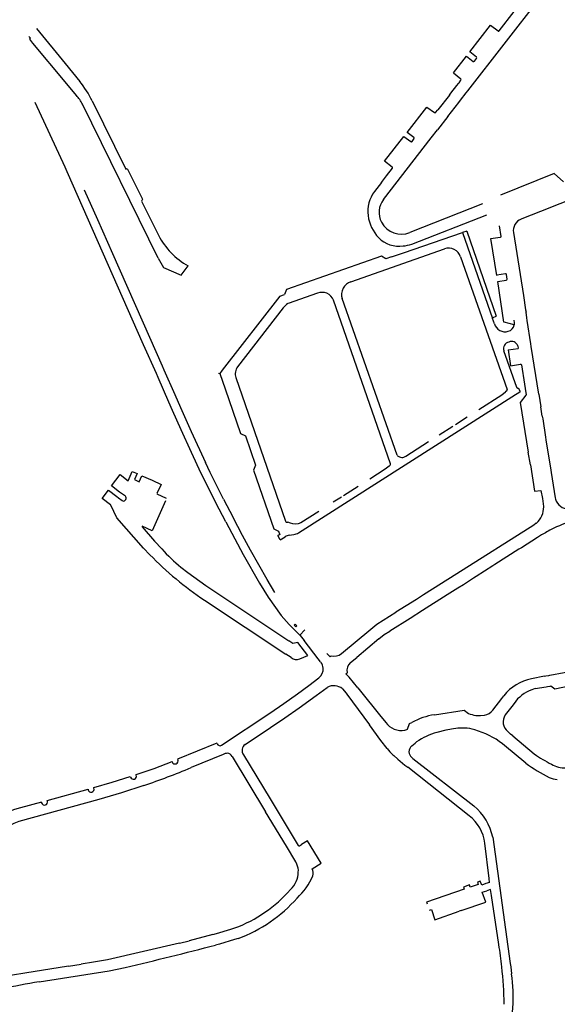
# Model space of a CAD drawing. Extents: x 148869 to 161638, y 453607 to 469810.
# Tile 936 of 1056: x 159130.77 to 159133.33, y 459855.64 to 459860.32. Entities that reach past the tile are written whole.
import ezdxf

# ---------------------------------------------------------------- set-up
doc = ezdxf.new("R2010")
doc.units = 0
doc.layers.add('LKI_V01_KANTRIJWEG', color=252, linetype='CONTINUOUS')

msp = doc.modelspace()

# ---------------------------------------------------------------- linework, layer by layer
at = {"layer": 'LKI_V01_KANTRIJWEG'}
for p, q in [((159132.8996, 459859.9866), (159133.3242, 459860.5339)), ((159132.8996, 459859.9866), (159133.3242, 459860.5339)), ((159133.0483, 459860.2719), (159133.1191, 459860.3633)), ((159133.0483, 459860.2719), (159133.1191, 459860.3633)), ((159130.8468, 459860.2836), (159130.9831, 459860.1166)), ((159130.8468, 459860.2836), (159130.9831, 459860.1166)), ((159132.831, 459860.0715), (159132.8929, 459860.1514)), ((159132.831, 459860.0715), (159132.8929, 459860.1514)), ((159132.8929, 459860.1514), (159132.9249, 459860.1267)), ((159132.8929, 459860.1514), (159132.9249, 459860.1267)), ((159132.9404, 459860.1462), (159132.9086, 459860.1715)), ((159132.9404, 459860.1462), (159132.9086, 459860.1715)), ((159130.9831, 459860.1166), (159131.0524, 459860.0316)), ((159130.9831, 459860.1166), (159131.0524, 459860.0316)), ((159132.9309, 459860.1272), (159132.9411, 459860.1404)), ((159132.9309, 459860.1272), (159132.9411, 459860.1404)), ((159132.831, 459860.0715), (159132.866, 459860.0437)), ((159132.831, 459860.0715), (159132.866, 459860.0437)), ((159131.0366, 459859.9649), (159130.9831, 459860.0292)), ((159131.0366, 459859.9649), (159130.9831, 459860.0292)), ((159132.8186, 459859.9757), (159132.8465, 459860.0116)), ((159132.8186, 459859.9757), (159132.8465, 459860.0116)), ((159132.8465, 459860.0116), (159132.8541, 459860.0212)), ((159132.8465, 459860.0116), (159132.8541, 459860.0212)), ((159132.8541, 459860.0212), (159132.8575, 459860.0244)), ((159132.8541, 459860.0212), (159132.8575, 459860.0244)), ((159132.8575, 459860.0244), (159132.8665, 459860.0374)), ((159132.8575, 459860.0244), (159132.8665, 459860.0374)), ((159132.8114, 459859.966), (159132.7572, 459859.8966)), ((159132.8114, 459859.966), (159132.7572, 459859.8966)), ((159132.8114, 459859.966), (159132.8186, 459859.9757)), ((159132.8114, 459859.966), (159132.8186, 459859.9757)), ((159132.8642, 459859.9413), (159132.8921, 459859.9764)), ((159132.8642, 459859.9413), (159132.8921, 459859.9764)), ((159132.8921, 459859.9764), (159132.8996, 459859.9866)), ((159132.8921, 459859.9764), (159132.8996, 459859.9866)), ((159130.9831, 459859.623), (159130.8399, 459859.9308)), ((159130.9831, 459859.623), (159130.8399, 459859.9308)), ((159131.4248, 459859.1907), (159131.0648, 459859.9225)), ((159131.4248, 459859.1907), (159131.0648, 459859.9225)), ((159132.6108, 459859.789), (159132.7044, 459859.9095)), ((159132.6108, 459859.789), (159132.7044, 459859.9095)), ((159132.7044, 459859.9095), (159132.7405, 459859.8827)), ((159132.7044, 459859.9095), (159132.7405, 459859.8827)), ((159132.8038, 459859.8639), (159132.8563, 459859.9314)), ((159132.8038, 459859.8639), (159132.8563, 459859.9314)), ((159132.8563, 459859.9314), (159132.8642, 459859.9413)), ((159132.8563, 459859.9314), (159132.8642, 459859.9413)), ((159132.746, 459859.8837), (159132.7572, 459859.8966)), ((159132.746, 459859.8837), (159132.7572, 459859.8966)), ((159132.8038, 459859.8639), (159132.7546, 459859.8005)), ((159132.8038, 459859.8639), (159132.7546, 459859.8005)), ((159132.595, 459859.7695), (159132.628, 459859.7454)), ((159132.595, 459859.7695), (159132.628, 459859.7454)), ((159132.6428, 459859.7652), (159132.6108, 459859.789)), ((159132.6428, 459859.7652), (159132.6108, 459859.789)), ((159132.6345, 459859.746), (159132.6446, 459859.76)), ((159132.6345, 459859.746), (159132.6446, 459859.76)), ((159130.993, 459859.6004), (159130.9831, 459859.623)), ((159130.993, 459859.6004), (159130.9831, 459859.623)), ((159131.3563, 459858.7788), (159130.993, 459859.6004)), ((159131.3563, 459858.7788), (159130.993, 459859.6004)), ((159132.4882, 459859.5507), (159132.5126, 459859.5818)), ((159132.4882, 459859.5507), (159132.5126, 459859.5818)), ((159132.5126, 459859.5818), (159132.5404, 459859.618)), ((159132.5126, 459859.5818), (159132.5404, 459859.618)), ((159133.3105, 459859.593), (159133.0547, 459859.4906)), ((159133.3105, 459859.593), (159133.0547, 459859.4906)), ((159133.3105, 459859.593), (159133.3538, 459859.554)), ((159133.3105, 459859.593), (159133.3538, 459859.554)), ((159132.4882, 459859.5507), (159132.4545, 459859.5073)), ((159132.4882, 459859.5507), (159132.4545, 459859.5073)), ((159131.0737, 459859.5157), (159131.1368, 459859.3744)), ((159131.0737, 459859.5157), (159131.1368, 459859.3744)), ((159131.3465, 459859.4611), (159131.4266, 459859.2992)), ((159131.3465, 459859.4611), (159131.4266, 459859.2992)), ((159132.9695, 459859.4486), (159132.6235, 459859.3126)), ((159132.9695, 459859.4486), (159132.6235, 459859.3126)), ((159133.4187, 459859.4808), (159133.2925, 459859.4312)), ((159133.4187, 459859.4808), (159133.2925, 459859.4312)), ((159132.6325, 459859.2577), (159132.9897, 459859.3965)), ((159132.6325, 459859.2577), (159132.9897, 459859.3965)), ((159133.2822, 459859.4271), (159133.1635, 459859.3804)), ((159133.2822, 459859.4271), (159133.1635, 459859.3804)), ((159133.2925, 459859.4312), (159133.2822, 459859.4271)), ((159133.2925, 459859.4312), (159133.2822, 459859.4271)), ((159131.1368, 459859.3744), (159131.2083, 459859.2131)), ((159131.1368, 459859.3744), (159131.2083, 459859.2131)), ((159133.1635, 459859.3804), (159133.1529, 459859.3762)), ((159133.1635, 459859.3804), (159133.1529, 459859.3762)), ((159132.8941, 459859.3196), (159132.8746, 459859.3126)), ((159132.8941, 459859.3196), (159132.8746, 459859.3126)), ((159132.8746, 459859.3126), (159133.0172, 459858.9032)), ((159132.8746, 459859.3126), (159133.0172, 459858.9032)), ((159132.8941, 459859.3196), (159133.0343, 459858.9141)), ((159132.8941, 459859.3196), (159133.0343, 459858.9141)), ((159133.0576, 459859.2943), (159133.0496, 459859.3446)), ((159133.0576, 459859.2943), (159133.0496, 459859.3446)), ((159133.1164, 459859.3122), (159133.1637, 459859.0134)), ((159133.1164, 459859.3122), (159133.1637, 459859.0134)), ((159131.2083, 459859.2131), (159131.384, 459858.8153)), ((159131.2083, 459859.2131), (159131.384, 459858.8153)), ((159132.3432, 459859.0787), (159132.788, 459859.2346)), ((159132.3432, 459859.0787), (159132.788, 459859.2346)), ((159132.4879, 459859.1994), (159132.037, 459859.0416)), ((159132.4879, 459859.1994), (159132.037, 459859.0416)), ((159132.865, 459859.1965), (159133.0857, 459858.5659)), ((159132.865, 459859.1965), (159133.0857, 459858.5659)), ((159133.0785, 459859.1157), (159133.0377, 459859.1089)), ((159133.0785, 459859.1157), (159133.0377, 459859.1089)), ((159133.0866, 459859.0906), (159133.0828, 459859.1135)), ((159133.0866, 459859.0906), (159133.0828, 459859.1135)), ((159133.0427, 459859.0798), (159133.0821, 459859.0852)), ((159133.0427, 459859.0798), (159133.0821, 459859.0852)), ((159132.037, 459859.0416), (159132.0267, 459859.0171)), ((159132.037, 459859.0416), (159132.0267, 459859.0171)), ((159132.1837, 459859.0233), (159132.0434, 459858.9741)), ((159132.1837, 459859.0233), (159132.0434, 459858.9741)), ((159132.0039, 459859.009), (159131.7306, 459858.6581)), ((159132.0039, 459859.009), (159131.7306, 459858.6581)), ((159132.0039, 459859.009), (159132.0267, 459859.0171)), ((159132.0039, 459859.009), (159132.0267, 459859.0171)), ((159132.5312, 459858.2117), (159132.2595, 459858.9905)), ((159132.5312, 459858.2117), (159132.2595, 459858.9905)), ((159132.5623, 459858.254), (159132.3011, 459858.9981)), ((159132.5623, 459858.254), (159132.3011, 459858.9981)), ((159133.1637, 459859.0134), (159133.1744, 459858.9448)), ((159133.1637, 459859.0134), (159133.1744, 459858.9448)), ((159132.0211, 459858.9538), (159131.8037, 459858.6743)), ((159132.0211, 459858.9538), (159131.8037, 459858.6743)), ((159133.1744, 459858.9448), (159133.1762, 459858.9331)), ((159133.1744, 459858.9448), (159133.1762, 459858.9331)), ((159133.1804, 459858.9062), (159133.1762, 459858.9331)), ((159133.1804, 459858.9062), (159133.1762, 459858.9331)), ((159133.0263, 459858.8784), (159133.0172, 459858.9032)), ((159133.0263, 459858.8784), (159133.0172, 459858.9032)), ((159133.0205, 459858.9087), (159133.0343, 459858.9141)), ((159133.0205, 459858.9087), (159133.0343, 459858.9141)), ((159133.1175, 459858.8964), (159133.1192, 459858.8825)), ((159133.1175, 459858.8964), (159133.1192, 459858.8825)), ((159133.1192, 459858.8825), (159133.1197, 459858.874)), ((159133.1192, 459858.8825), (159133.1197, 459858.874)), ((159133.1818, 459858.8936), (159133.1804, 459858.9062)), ((159133.1818, 459858.8936), (159133.1804, 459858.9062)), ((159133.1997, 459858.7837), (159133.1818, 459858.8936)), ((159133.1997, 459858.7837), (159133.1818, 459858.8936)), ((159131.384, 459858.8153), (159131.4447, 459858.678)), ((159131.384, 459858.8153), (159131.4447, 459858.678)), ((159131.4171, 459858.6415), (159131.3563, 459858.7788)), ((159131.4171, 459858.6415), (159131.3563, 459858.7788)), ((159133.1322, 459858.5751), (159133.0705, 459858.7503)), ((159133.1322, 459858.5751), (159133.0705, 459858.7503)), ((159133.0916, 459858.7541), (159133.1391, 459858.7615)), ((159133.0916, 459858.7541), (159133.1391, 459858.7615)), ((159133.1365, 459858.7733), (159133.1391, 459858.7615)), ((159133.1365, 459858.7733), (159133.1391, 459858.7615)), ((159133.2013, 459858.7709), (159133.1997, 459858.7837)), ((159133.2013, 459858.7709), (159133.1997, 459858.7837)), ((159133.2374, 459858.5442), (159133.2013, 459858.7709)), ((159133.2374, 459858.5442), (159133.2013, 459858.7709)), ((159131.4447, 459858.678), (159131.4527, 459858.6599)), ((159131.4447, 459858.678), (159131.4527, 459858.6599)), ((159131.4527, 459858.6599), (159131.5044, 459858.5428)), ((159131.4527, 459858.6599), (159131.5044, 459858.5428)), ((159131.7306, 459858.6581), (159131.7182, 459858.6413)), ((159131.7306, 459858.6581), (159131.7182, 459858.6413)), ((159133.1543, 459858.6829), (159133.1691, 459858.5914)), ((159133.1543, 459858.6829), (159133.1691, 459858.5914)), ((159131.425, 459858.6236), (159131.4171, 459858.6415)), ((159131.425, 459858.6236), (159131.4171, 459858.6415)), ((159131.4769, 459858.5063), (159131.425, 459858.6236)), ((159131.4769, 459858.5063), (159131.425, 459858.6236)), ((159131.7129, 459858.644), (159131.7182, 459858.6413)), ((159131.7129, 459858.644), (159131.7182, 459858.6413)), ((159131.7945, 459858.6222), (159132.0318, 459857.9389)), ((159131.7945, 459858.6222), (159132.0318, 459857.9389)), ((159133.0841, 459858.5587), (159133.0787, 459858.5549)), ((159133.0841, 459858.5587), (159133.0787, 459858.5549)), ((159133.1386, 459858.573), (159133.1483, 459858.5557)), ((159133.1386, 459858.573), (159133.1483, 459858.5557)), ((159133.1414, 459858.5508), (159133.1483, 459858.5557)), ((159133.1414, 459858.5508), (159133.1483, 459858.5557)), ((159133.1691, 459858.5914), (159133.1724, 459858.5702)), ((159133.1691, 459858.5914), (159133.1724, 459858.5702)), ((159131.4944, 459858.4667), (159131.4769, 459858.5063)), ((159131.4944, 459858.4667), (159131.4769, 459858.5063)), ((159131.5044, 459858.5428), (159131.5317, 459858.481)), ((159131.5044, 459858.5428), (159131.5317, 459858.481)), ((159132.0932, 459857.8847), (159133.1254, 459858.5418)), ((159132.0932, 459857.8847), (159133.1254, 459858.5418)), ((159133.1254, 459858.5418), (159133.1414, 459858.5508)), ((159133.1254, 459858.5418), (159133.1414, 459858.5508)), ((159133.2374, 459858.5442), (159133.2464, 459858.4831)), ((159133.2374, 459858.5442), (159133.2464, 459858.4831)), ((159131.5317, 459858.481), (159131.5826, 459858.3667)), ((159131.5317, 459858.481), (159131.5826, 459858.3667)), ((159133.2537, 459858.4383), (159133.2464, 459858.4831)), ((159133.2537, 459858.4383), (159133.2464, 459858.4831)), ((159132.8409, 459858.3997), (159132.896, 459858.4355)), ((159132.8409, 459858.3997), (159132.896, 459858.4355)), ((159133.2537, 459858.4383), (159133.2556, 459858.4264)), ((159133.2537, 459858.4383), (159133.2556, 459858.4264)), ((159133.2556, 459858.4264), (159133.2691, 459858.3397)), ((159133.2556, 459858.4264), (159133.2691, 459858.3397)), ((159131.5826, 459858.3667), (159131.6501, 459858.219)), ((159131.5826, 459858.3667), (159131.6501, 459858.219)), ((159132.7625, 459858.3504), (159132.8272, 459858.3909)), ((159132.7625, 459858.3504), (159132.8272, 459858.3909)), ((159131.818, 459858.3567), (159131.8413, 459858.3453)), ((159131.818, 459858.3567), (159131.8413, 459858.3453)), ((159131.8413, 459858.3453), (159131.889, 459858.2052)), ((159131.8413, 459858.3453), (159131.889, 459858.2052)), ((159133.2691, 459858.3397), (159133.2712, 459858.3266)), ((159133.2691, 459858.3397), (159133.2712, 459858.3266)), ((159133.2712, 459858.3266), (159133.294, 459858.1828)), ((159133.2712, 459858.3266), (159133.294, 459858.1828)), ((159133.1968, 459858.2068), (159133.1868, 459858.2673)), ((159133.1968, 459858.2068), (159133.1868, 459858.2673)), ((159131.889, 459858.2052), (159131.8788, 459858.1816)), ((159131.889, 459858.2052), (159131.8788, 459858.1816)), ((159132.5248, 459858.2011), (159132.5295, 459858.2066)), ((159132.5248, 459858.2011), (159132.5295, 459858.2066)), ((159133.1968, 459858.2068), (159133.2162, 459858.0825)), ((159133.1968, 459858.2068), (159133.2162, 459858.0825)), ((159133.294, 459858.1828), (159133.296, 459858.1703)), ((159133.294, 459858.1828), (159133.296, 459858.1703)), ((159131.3964, 459858.1338), (159131.4393, 459858.1144)), ((159131.3964, 459858.1338), (159131.4393, 459858.1144)), ((159133.296, 459858.1703), (159133.3151, 459858.0512)), ((159133.296, 459858.1703), (159133.3151, 459858.0512)), ((159131.1588, 459858.0474), (159131.189, 459858.0869)), ((159131.1588, 459858.0474), (159131.189, 459858.0869)), ((159131.189, 459858.0869), (159131.2282, 459858.0574)), ((159131.189, 459858.0869), (159131.2282, 459858.0574)), ((159131.2415, 459858.0783), (159131.2037, 459858.1073)), ((159131.2415, 459858.0783), (159131.2037, 459858.1073)), ((159131.4393, 459858.1144), (159131.4194, 459858.0713)), ((159131.4393, 459858.1144), (159131.4194, 459858.0713)), ((159132.3777, 459858.1049), (159132.308, 459858.0603)), ((159132.3777, 459858.1049), (159132.308, 459858.0603)), ((159133.2162, 459858.0825), (159133.247, 459858.0857)), ((159133.2162, 459858.0825), (159133.247, 459858.0857)), ((159133.247, 459858.0857), (159133.2541, 459858.0466)), ((159133.247, 459858.0857), (159133.2541, 459858.0466)), ((159131.1984, 459858.0178), (159131.1588, 459858.0474)), ((159131.1984, 459858.0178), (159131.1588, 459858.0474)), ((159131.2282, 459858.0574), (159131.2361, 459858.0512)), ((159131.2282, 459858.0574), (159131.2361, 459858.0512)), ((159131.2361, 459858.0512), (159131.2544, 459858.0375)), ((159131.2361, 459858.0512), (159131.2544, 459858.0375)), ((159131.269, 459858.039), (159131.2722, 459858.0432)), ((159131.269, 459858.039), (159131.2722, 459858.0432)), ((159131.4187, 459858.069), (159131.4639, 459858.0486)), ((159131.4187, 459858.069), (159131.4639, 459858.0486)), ((159131.737, 459858.0442), (159131.7823, 459857.9565)), ((159131.737, 459858.0442), (159131.7823, 459857.9565)), ((159132.2983, 459858.0544), (159132.2585, 459858.0292)), ((159132.2983, 459858.0544), (159132.2585, 459858.0292)), ((159133.2541, 459858.0466), (159133.26, 459858.0101)), ((159133.2541, 459858.0466), (159133.26, 459858.0101)), ((159133.3151, 459858.0512), (159133.3167, 459858.0449)), ((159133.3151, 459858.0512), (159133.3167, 459858.0449)), ((159133.2603, 459858.0079), (159133.26, 459858.0101)), ((159133.2603, 459858.0079), (159133.26, 459858.0101)), ((159131.8263, 459857.8721), (159131.7823, 459857.9565)), ((159131.8263, 459857.8721), (159131.7823, 459857.9565)), ((159132.0385, 459857.9351), (159132.043, 459857.9356)), ((159132.0385, 459857.9351), (159132.043, 459857.9356)), ((159133.2251, 459857.9297), (159133.2258, 459857.9303)), ((159133.2251, 459857.9297), (159133.2258, 459857.9303)), ((159132.0067, 459857.8514), (159131.9949, 459857.8708)), ((159132.0067, 459857.8514), (159131.9949, 459857.8708)), ((159132.0067, 459857.8514), (159132.0293, 459857.8652)), ((159132.0067, 459857.8514), (159132.0293, 459857.8652)), ((159132.0496, 459857.8733), (159132.0707, 459857.876)), ((159132.0496, 459857.8733), (159132.0707, 459857.876)), ((159133.2313, 459857.8623), (159133.1541, 459857.8131)), ((159133.2313, 459857.8623), (159133.1541, 459857.8131)), ((159133.1427, 459857.8058), (159133.0284, 459857.7328)), ((159133.1427, 459857.8058), (159133.0284, 459857.7328)), ((159133.1541, 459857.8131), (159133.1427, 459857.8058)), ((159133.1541, 459857.8131), (159133.1427, 459857.8058)), ((159133.0185, 459857.7265), (159132.9389, 459857.6757)), ((159133.0185, 459857.7265), (159132.9389, 459857.6757)), ((159133.0284, 459857.7328), (159133.0185, 459857.7265)), ((159133.0284, 459857.7328), (159133.0185, 459857.7265)), ((159132.8467, 459857.689), (159132.6877, 459857.5884)), ((159132.8467, 459857.689), (159132.6877, 459857.5884)), ((159132.9265, 459857.6678), (159132.879, 459857.6374)), ((159132.9265, 459857.6678), (159132.879, 459857.6374)), ((159132.9389, 459857.6757), (159132.9265, 459857.6678)), ((159132.9389, 459857.6757), (159132.9265, 459857.6678)), ((159132.8516, 459857.6202), (159132.8013, 459857.5886)), ((159132.8516, 459857.6202), (159132.8013, 459857.5886)), ((159132.879, 459857.6374), (159132.8516, 459857.6202)), ((159132.879, 459857.6374), (159132.8516, 459857.6202)), ((159132.6877, 459857.5884), (159132.6542, 459857.5673)), ((159132.6877, 459857.5884), (159132.6542, 459857.5673)), ((159131.6461, 459857.5634), (159132.0325, 459857.3068)), ((159131.6461, 459857.5634), (159132.0325, 459857.3068)), ((159132.6542, 459857.5673), (159132.5564, 459857.5069)), ((159132.6542, 459857.5673), (159132.5564, 459857.5069)), ((159132.6252, 459857.4768), (159132.5284, 459857.4171)), ((159132.6252, 459857.4768), (159132.5284, 459857.4171)), ((159132.0494, 459857.4475), (159132.0663, 459857.4302)), ((159132.0494, 459857.4475), (159132.0663, 459857.4302)), ((159132.0853, 459857.4412), (159132.077, 459857.4489)), ((159132.0853, 459857.4412), (159132.077, 459857.4489)), ((159132.0998, 459857.3974), (159132.1234, 459857.423)), ((159132.0998, 459857.3974), (159132.1234, 459857.423)), ((159132.2978, 459857.3099), (159132.4372, 459857.4258)), ((159132.2978, 459857.3099), (159132.4372, 459857.4258)), ((159132.1383, 459857.3003), (159132.0909, 459857.3622)), ((159132.1383, 459857.3003), (159132.0909, 459857.3622)), ((159132.1866, 459857.2845), (159132.1205, 459857.3723)), ((159132.1866, 459857.2845), (159132.1205, 459857.3723)), ((159132.4763, 459857.3799), (159132.3707, 459857.2915)), ((159132.4763, 459857.3799), (159132.3707, 459857.2915)), ((159132.0583, 459857.2907), (159132.0325, 459857.3068)), ((159132.0583, 459857.2907), (159132.0325, 459857.3068)), ((159132.0992, 459857.2848), (159132.1383, 459857.3003)), ((159132.0992, 459857.2848), (159132.1383, 459857.3003)), ((159132.2438, 459857.2939), (159132.2282, 459857.3105)), ((159132.2438, 459857.2939), (159132.2282, 459857.3105)), ((159132.2438, 459857.2939), (159132.2492, 459857.299)), ((159132.2438, 459857.2939), (159132.2492, 459857.299)), ((159132.3402, 459857.2671), (159132.3707, 459857.2915)), ((159132.3402, 459857.2671), (159132.3707, 459857.2915)), ((159132.1984, 459857.27), (159132.1866, 459857.2845)), ((159132.1984, 459857.27), (159132.1866, 459857.2845)), ((159132.3188, 459857.2133), (159132.3246, 459857.2187)), ((159132.3188, 459857.2133), (159132.3246, 459857.2187)), ((159132.3342, 459857.1968), (159132.3188, 459857.2133)), ((159132.3342, 459857.1968), (159132.3188, 459857.2133)), ((159132.3765, 459857.1466), (159132.3342, 459857.1968)), ((159132.3765, 459857.1466), (159132.3342, 459857.1968)), ((159133.2649, 459857.2021), (159133.2018, 459857.1898)), ((159133.2649, 459857.2021), (159133.2018, 459857.1898)), ((159133.2649, 459857.2021), (159133.271, 459857.2033)), ((159133.2649, 459857.2021), (159133.271, 459857.2033)), ((159133.271, 459857.2033), (159133.285, 459857.2059)), ((159133.271, 459857.2033), (159133.285, 459857.2059)), ((159133.285, 459857.2059), (159133.2894, 459857.2067)), ((159133.285, 459857.2059), (159133.2894, 459857.2067)), ((159132.3765, 459857.1466), (159132.3886, 459857.1304)), ((159132.3765, 459857.1466), (159132.3886, 459857.1304)), ((159133.2204, 459857.1438), (159133.272, 459857.1521)), ((159133.2204, 459857.1438), (159133.272, 459857.1521)), ((159133.272, 459857.1521), (159133.2777, 459857.153)), ((159133.272, 459857.1521), (159133.2777, 459857.153)), ((159133.2777, 459857.153), (159133.2916, 459857.1553)), ((159133.2777, 459857.153), (159133.2916, 459857.1553)), ((159133.2916, 459857.1553), (159133.2937, 459857.1556)), ((159133.2916, 459857.1553), (159133.2937, 459857.1556)), ((159132.303, 459857.1419), (159132.3208, 459857.1209)), ((159132.303, 459857.1419), (159132.3208, 459857.1209)), ((159132.3208, 459857.1209), (159132.3239, 459857.1165)), ((159132.3208, 459857.1209), (159132.3239, 459857.1165)), ((159132.3239, 459857.1165), (159132.4318, 459856.9712)), ((159132.3239, 459857.1165), (159132.4318, 459856.9712)), ((159133.0612, 459857.0957), (159133.0712, 459857.1091)), ((159133.0612, 459857.0957), (159133.0712, 459857.1091)), ((159133.2204, 459857.1438), (159133.2036, 459857.1375)), ((159133.2204, 459857.1438), (159133.2036, 459857.1375)), ((159133.0181, 459857.041), (159133.0612, 459857.0957)), ((159133.0181, 459857.041), (159133.0612, 459857.0957)), ((159133.109, 459857.0587), (159133.077, 459857.018)), ((159133.109, 459857.0587), (159133.077, 459857.018)), ((159133.1196, 459857.0726), (159133.109, 459857.0587)), ((159133.1196, 459857.0726), (159133.109, 459857.0587)), ((159132.9368, 459857.0159), (159132.9485, 459857.0147)), ((159132.9368, 459857.0159), (159132.9485, 459857.0147)), ((159132.794, 459856.9451), (159132.7511, 459856.9345)), ((159132.794, 459856.9451), (159132.7511, 459856.9345)), ((159132.9323, 459856.9464), (159132.9204, 459856.9499)), ((159132.9323, 459856.9464), (159132.9204, 459856.9499)), ((159133.0894, 459856.9389), (159133.103, 459856.927)), ((159133.0894, 459856.9389), (159133.103, 459856.927)), ((159133.1132, 459856.9189), (159133.103, 459856.927)), ((159133.1132, 459856.9189), (159133.103, 459856.927)), ((159133.1132, 459856.9189), (159133.2155, 459856.8324)), ((159133.1132, 459856.9189), (159133.2155, 459856.8324)), ((159132.6321, 459856.8705), (159132.6484, 459856.8842)), ((159132.6321, 459856.8705), (159132.6484, 459856.8842)), ((159132.6557, 459856.8896), (159132.6484, 459856.8842)), ((159132.6557, 459856.8896), (159132.6484, 459856.8842)), ((159133.0738, 459856.8733), (159133.0642, 459856.8811)), ((159133.0738, 459856.8733), (159133.0642, 459856.8811)), ((159133.1747, 459856.7883), (159133.0738, 459856.8733)), ((159133.1747, 459856.7883), (159133.0738, 459856.8733)), ((159131.7779, 459856.8208), (159131.9367, 459856.5567)), ((159131.7779, 459856.8208), (159131.9367, 459856.5567)), ((159132.5156, 459856.8579), (159132.5288, 459856.8431)), ((159132.5156, 459856.8579), (159132.5288, 459856.8431)), ((159132.5288, 459856.8431), (159132.5427, 459856.8288)), ((159132.5288, 459856.8431), (159132.5427, 459856.8288)), ((159132.5427, 459856.8288), (159132.5469, 459856.8248)), ((159132.5427, 459856.8288), (159132.5469, 459856.8248)), ((159132.5469, 459856.8248), (159132.5668, 459856.8068)), ((159132.5469, 459856.8248), (159132.5668, 459856.8068)), ((159132.6381, 459856.8111), (159132.6321, 459856.8157)), ((159132.6381, 459856.8111), (159132.6321, 459856.8157)), ((159132.6381, 459856.8111), (159132.928, 459856.5849)), ((159132.6381, 459856.8111), (159132.928, 459856.5849)), ((159132.9063, 459856.5381), (159132.6139, 459856.7695)), ((159132.9063, 459856.5381), (159132.6139, 459856.7695)), ((159132.0355, 459856.3936), (159131.9367, 459856.5567)), ((159132.0355, 459856.3936), (159131.9367, 459856.5567)), ((159132.0974, 459856.3951), (159132.1075, 459856.4017)), ((159132.0974, 459856.3951), (159132.1075, 459856.4017)), ((159132.1578, 459856.2865), (159132.2012, 459856.3135)), ((159132.1578, 459856.2865), (159132.2012, 459856.3135)), ((159133.0027, 459856.2213), (159132.9849, 459856.2154)), ((159133.0027, 459856.2213), (159132.9849, 459856.2154)), ((159132.9675, 459856.1742), (159132.9898, 459856.1813)), ((159132.9675, 459856.1742), (159132.9898, 459856.1813)), ((159133.0073, 459856.1876), (159132.9898, 459856.1813)), ((159133.0073, 459856.1876), (159132.9898, 459856.1813)), ((159132.7169, 459856.0893), (159132.7258, 459856.0922)), ((159132.7169, 459856.0893), (159132.7258, 459856.0922)), ((159132.8679, 459856.0876), (159132.8583, 459856.0838)), ((159132.8679, 459856.0876), (159132.8583, 459856.0838)), ((159131.685, 459855.9734), (159131.7034, 459855.9788)), ((159131.685, 459855.9734), (159131.7034, 459855.9788)), ((159131.7034, 459855.9788), (159131.7721, 459855.9989)), ((159131.7034, 459855.9788), (159131.7721, 459855.9989)), ((159131.7721, 459855.9989), (159131.7898, 459856.0049)), ((159131.7721, 459855.9989), (159131.7898, 459856.0049)), ((159131.5275, 459855.9326), (159131.1836, 459855.8533)), ((159131.5275, 459855.9326), (159131.1836, 459855.8533)), ((159131.5275, 459855.9326), (159131.5736, 459855.9442)), ((159131.5275, 459855.9326), (159131.5736, 459855.9442)), ((159131.685, 459855.9734), (159131.5736, 459855.9442)), ((159131.685, 459855.9734), (159131.5736, 459855.9442)), ((159131.7893, 459855.9496), (159131.7174, 459855.9277)), ((159131.7893, 459855.9496), (159131.7174, 459855.9277)), ((159131.8063, 459855.9551), (159131.7893, 459855.9496)), ((159131.8063, 459855.9551), (159131.7893, 459855.9496)), ((159131.7174, 459855.9277), (159131.6989, 459855.9236)), ((159131.7174, 459855.9277), (159131.6989, 459855.9236)), ((159131.1176, 459855.8416), (159131.0584, 459855.8321)), ((159131.1176, 459855.8416), (159131.0584, 459855.8321)), ((159131.1836, 459855.8533), (159131.1176, 459855.8416)), ((159131.1836, 459855.8533), (159131.1176, 459855.8416)), ((159130.9983, 459855.8225), (159130.7916, 459855.7903)), ((159130.9983, 459855.8225), (159130.7916, 459855.7903)), ((159130.9983, 459855.8225), (159131.0584, 459855.8321)), ((159130.9983, 459855.8225), (159131.0584, 459855.8321)), ((159133.1032, 459855.8195), (159133.1065, 459855.7866)), ((159133.1032, 459855.8195), (159133.1065, 459855.7866))]:
    msp.add_line(p, q, dxfattribs=at)
for points in [[(159132.9086, 459860.1715), (159133.0075, 459860.2986), (159133.0432, 459860.2716)], [(159132.9086, 459860.1715), (159133.0075, 459860.2986), (159133.0432, 459860.2716)], [(159130.9831, 459860.0292), (159130.8297, 459860.2134), (159130.8141, 459860.2314), (159130.8177, 459860.2376), (159130.8099, 459860.2453)], [(159130.9831, 459860.0292), (159130.8297, 459860.2134), (159130.8141, 459860.2314), (159130.8177, 459860.2376), (159130.8099, 459860.2453)], [(159131.1112, 459859.9383), (159131.2717, 459859.6139), (159131.2781, 459859.6171), (159131.3503, 459859.4705), (159131.3465, 459859.4611)], [(159131.1112, 459859.9383), (159131.2717, 459859.6139), (159131.2781, 459859.6171), (159131.3503, 459859.4705), (159131.3465, 459859.4611)], [(159132.4979, 459859.4697), (159132.7242, 459859.7621), (159132.7546, 459859.8005)], [(159132.4979, 459859.4697), (159132.7242, 459859.7621), (159132.7546, 459859.8005)], [(159132.5391, 459859.6241), (159132.5031, 459859.6517), (159132.595, 459859.7695)], [(159132.5391, 459859.6241), (159132.5031, 459859.6517), (159132.595, 459859.7695)], [(159132.5363, 459859.1961), (159132.5927, 459859.2153), (159132.8746, 459859.3126)], [(159132.5363, 459859.1961), (159132.5927, 459859.2153), (159132.8746, 459859.3126)], [(159133.0377, 459859.1089), (159133.0365, 459859.1088), (159133.0095, 459859.2835), (159133.0535, 459859.2907)], [(159133.0377, 459859.1089), (159133.0365, 459859.1088), (159133.0095, 459859.2835), (159133.0535, 459859.2907)], [(159131.4248, 459859.1907), (159131.4514, 459859.1455), (159131.5353, 459859.1094), (159131.5678, 459859.1533)], [(159131.4248, 459859.1907), (159131.4514, 459859.1455), (159131.5353, 459859.1094), (159131.5678, 459859.1533)], [(159132.5363, 459859.1961), (159132.5095, 459859.1869), (159132.4879, 459859.1994)], [(159132.5363, 459859.1961), (159132.5095, 459859.1869), (159132.4879, 459859.1994)], [(159133.1197, 459858.874), (159133.0715, 459858.8857), (159133.0712, 459858.8862), (159133.0414, 459859.0795), (159133.0427, 459859.0798)], [(159133.1197, 459858.874), (159133.0715, 459858.8857), (159133.0712, 459858.8862), (159133.0414, 459859.0795), (159133.0427, 459859.0798)], [(159133.0916, 459858.7541), (159133.103, 459858.6783), (159133.1501, 459858.6865)], [(159133.0916, 459858.7541), (159133.103, 459858.6783), (159133.1501, 459858.6865)], [(159131.7182, 459858.6413), (159131.7438, 459858.5692), (159131.818, 459858.3567)], [(159131.7182, 459858.6413), (159131.7438, 459858.5692), (159131.818, 459858.3567)], [(159132.9517, 459858.4708), (159133.0606, 459858.5401), (159133.0787, 459858.5549)], [(159132.9517, 459858.4708), (159133.0606, 459858.5401), (159133.0787, 459858.5549)], [(159133.1724, 459858.5702), (159133.1766, 459858.5397), (159133.1752, 459858.5388)], [(159133.1724, 459858.5702), (159133.1766, 459858.5397), (159133.1752, 459858.5388)], [(159133.1752, 459858.5388), (159133.149, 459858.5046), (159133.1868, 459858.2673)], [(159133.1752, 459858.5388), (159133.149, 459858.5046), (159133.1868, 459858.2673)], [(159131.7475, 459857.9364), (159131.716, 459857.9974), (159131.6306, 459858.167), (159131.5847, 459858.2656), (159131.5353, 459858.3743), (159131.4944, 459858.4667)], [(159131.7475, 459857.9364), (159131.716, 459857.9974), (159131.6306, 459858.167), (159131.5847, 459858.2656), (159131.5353, 459858.3743), (159131.4944, 459858.4667)], [(159132.5942, 459858.2434), (159132.6044, 459858.2494), (159132.7126, 459858.3184)], [(159132.5942, 459858.2434), (159132.6044, 459858.2494), (159132.7126, 459858.3184)], [(159131.737, 459858.0442), (159131.673, 459858.1713), (159131.6501, 459858.219)], [(159131.737, 459858.0442), (159131.673, 459858.1713), (159131.6501, 459858.219)], [(159131.8788, 459858.1816), (159131.9767, 459857.9029), (159131.9988, 459857.8923)], [(159131.8788, 459858.1816), (159131.9767, 459857.9029), (159131.9988, 459857.8923)], [(159132.5248, 459858.2011), (159132.5063, 459858.1863), (159132.4322, 459858.1393)], [(159132.5248, 459858.2011), (159132.5063, 459858.1863), (159132.4322, 459858.1393)], [(159131.2037, 459858.1073), (159131.2442, 459858.1612), (159131.2826, 459858.1321)], [(159131.2037, 459858.1073), (159131.2442, 459858.1612), (159131.2826, 459858.1321)], [(159131.2826, 459858.1321), (159131.3016, 459858.1764), (159131.3249, 459858.1661), (159131.3123, 459858.137), (159131.3351, 459858.1267), (159131.3477, 459858.1557), (159131.3964, 459858.1338)], [(159131.2826, 459858.1321), (159131.3016, 459858.1764), (159131.3249, 459858.1661), (159131.3123, 459858.137), (159131.3351, 459858.1267), (159131.3477, 459858.1557), (159131.3964, 459858.1338)], [(159131.2693, 459858.0577), (159131.2513, 459858.0713), (159131.2415, 459858.0783)], [(159131.2693, 459858.0577), (159131.2513, 459858.0713), (159131.2415, 459858.0783)], [(159131.386, 459857.7797), (159131.3563, 459857.8115), (159131.2292, 459857.9556), (159131.201, 459858.016), (159131.1984, 459858.0178)], [(159131.386, 459857.7797), (159131.3563, 459857.8115), (159131.2292, 459857.9556), (159131.201, 459858.016), (159131.1984, 459858.0178)], [(159131.4601, 459858.0355), (159131.3966, 459857.8939), (159131.3494, 459857.9151)], [(159131.4601, 459858.0355), (159131.3966, 459857.8939), (159131.3494, 459857.9151)], [(159132.1896, 459857.9854), (159132.1048, 459857.9311), (159132.0922, 459857.9267), (159132.079, 459857.9254), (159132.0661, 459857.9267), (159132.0551, 459857.9294), (159132.043, 459857.9356)], [(159132.1896, 459857.9854), (159132.1048, 459857.9311), (159132.0922, 459857.9267), (159132.079, 459857.9254), (159132.0661, 459857.9267), (159132.0551, 459857.9294), (159132.043, 459857.9356)], [(159131.3494, 459857.9151), (159131.3487, 459857.913), (159131.4088, 459857.8446), (159131.4425, 459857.8074)], [(159131.3494, 459857.9151), (159131.3487, 459857.913), (159131.4088, 459857.8446), (159131.4425, 459857.8074)], [(159131.7475, 459857.9364), (159131.79, 459857.8549), (159131.8308, 459857.7811), (159131.9081, 459857.6445), (159131.9483, 459857.578), (159132.0103, 459857.4906), (159132.0494, 459857.4475)], [(159131.7475, 459857.9364), (159131.79, 459857.8549), (159131.8308, 459857.7811), (159131.9081, 459857.6445), (159131.9483, 459857.578), (159132.0103, 459857.4906), (159132.0494, 459857.4475)], [(159133.2251, 459857.9297), (159133.2128, 459857.9206), (159132.8467, 459857.689)], [(159133.2251, 459857.9297), (159133.2128, 459857.9206), (159132.8467, 459857.689)], [(159131.9812, 459857.6005), (159131.9439, 459857.6624), (159131.8651, 459857.8019), (159131.8263, 459857.8721)], [(159131.9812, 459857.6005), (159131.9439, 459857.6624), (159131.8651, 459857.8019), (159131.8263, 459857.8721)], [(159131.9988, 459857.8923), (159132.0053, 459857.8745), (159131.9988, 459857.8723), (159131.9949, 459857.8708)], [(159131.9988, 459857.8923), (159132.0053, 459857.8745), (159131.9988, 459857.8723), (159131.9949, 459857.8708)], [(159131.5339, 459857.7202), (159131.5661, 459857.6952), (159131.6518, 459857.6331), (159132.0478, 459857.3701)], [(159131.5339, 459857.7202), (159131.5661, 459857.6952), (159131.6518, 459857.6331), (159132.0478, 459857.3701)], [(159132.8013, 459857.5886), (159132.6837, 459857.5146), (159132.6252, 459857.4768)], [(159132.8013, 459857.5886), (159132.6837, 459857.5146), (159132.6252, 459857.4768)], [(159132.4372, 459857.4258), (159132.4667, 459857.45), (159132.5564, 459857.5069)], [(159132.4372, 459857.4258), (159132.4667, 459857.45), (159132.5564, 459857.5069)], [(159132.0663, 459857.4302), (159132.1012, 459857.3957), (159132.1205, 459857.3723)], [(159132.0663, 459857.4302), (159132.1012, 459857.3957), (159132.1205, 459857.3723)], [(159132.077, 459857.4489), (159132.0732, 459857.4446), (159132.0812, 459857.4371), (159132.0853, 459857.4412)], [(159132.077, 459857.4489), (159132.0732, 459857.4446), (159132.0812, 459857.4371), (159132.0853, 459857.4412)], [(159132.4763, 459857.3799), (159132.5016, 459857.4), (159132.5284, 459857.4171)], [(159132.4763, 459857.3799), (159132.5016, 459857.4), (159132.5284, 459857.4171)], [(159132.0909, 459857.3622), (159132.067, 459857.3574), (159132.0478, 459857.3701)], [(159132.0909, 459857.3622), (159132.067, 459857.3574), (159132.0478, 459857.3701)], [(159133.2894, 459857.2067), (159133.4947, 459857.245), (159133.4968, 459857.2458)], [(159133.2894, 459857.2067), (159133.4947, 459857.245), (159133.4968, 459857.2458)], [(159131.7203, 459856.8715), (159131.724, 459856.8726), (159131.7274, 459856.8744), (159131.9572, 459857.0268), (159132.0231, 459857.0719), (159132.0882, 459857.1181), (159132.143, 459857.1583), (159132.1907, 459857.1939)], [(159131.7203, 459856.8715), (159131.724, 459856.8726), (159131.7274, 459856.8744), (159131.9572, 459857.0268), (159132.0231, 459857.0719), (159132.0882, 459857.1181), (159132.143, 459857.1583), (159132.1907, 459857.1939)], [(159133.2937, 459857.1556), (159133.3135, 459857.1423), (159133.633, 459857.2083), (159133.6451, 459857.2272)], [(159133.2937, 459857.1556), (159133.3135, 459857.1423), (159133.633, 459857.2083), (159133.6451, 459857.2272)], [(159131.8389, 459856.878), (159131.9597, 459856.9579), (159132.0285, 459857.0039), (159132.0964, 459857.0511), (159132.1777, 459857.1107), (159132.2296, 459857.1487)], [(159131.8389, 459856.878), (159131.9597, 459856.9579), (159132.0285, 459857.0039), (159132.0964, 459857.0511), (159132.1777, 459857.1107), (159132.2296, 459857.1487)], [(159132.3886, 459857.1304), (159132.4791, 459857.019), (159132.5091, 459856.9824)], [(159132.3886, 459857.1304), (159132.4791, 459857.019), (159132.5091, 459856.9824)], [(159132.7407, 459857.019), (159132.8823, 459857.0411), (159132.9029, 459857.0253)], [(159132.7407, 459857.019), (159132.8823, 459857.0411), (159132.9029, 459857.0253)], [(159132.9485, 459857.0147), (159132.9591, 459857.015), (159132.9783, 459857.0174)], [(159132.9485, 459857.0147), (159132.9591, 459857.015), (159132.9783, 459857.0174)], [(159132.5156, 459856.8579), (159132.4849, 459856.8969), (159132.4318, 459856.9712)], [(159132.5156, 459856.8579), (159132.4849, 459856.8969), (159132.4318, 459856.9712)], [(159132.6126, 459856.9506), (159132.6218, 459856.9773), (159132.6333, 459856.9826)], [(159132.6126, 459856.9506), (159132.6218, 459856.9773), (159132.6333, 459856.9826)], [(159132.6001, 459856.9458), (159132.609, 459856.9484), (159132.6126, 459856.9506)], [(159132.6001, 459856.9458), (159132.609, 459856.9484), (159132.6126, 459856.9506)], [(159131.7065, 459856.8802), (159131.705, 459856.884), (159131.5177, 459856.8072), (159131.5189, 459856.8047)], [(159131.7065, 459856.8802), (159131.705, 459856.884), (159131.5177, 459856.8072), (159131.5189, 459856.8047)], [(159131.7539, 459856.8353), (159131.749, 459856.835), (159131.7442, 459856.8339), (159131.7348, 459856.8303), (159131.5819, 459856.7675)], [(159131.7539, 459856.8353), (159131.749, 459856.835), (159131.7442, 459856.8339), (159131.7348, 459856.8303), (159131.5819, 459856.7675)], [(159131.832, 459856.8277), (159131.9585, 459856.6181), (159132.0921, 459856.3964)], [(159131.832, 459856.8277), (159131.9585, 459856.6181), (159132.0921, 459856.3964)], [(159131.3211, 459856.7314), (159131.3201, 459856.7344), (159131.4064, 459856.7637), (159131.4914, 459856.7967), (159131.4925, 459856.7942)], [(159131.3211, 459856.7314), (159131.3201, 459856.7344), (159131.4064, 459856.7637), (159131.4914, 459856.7967), (159131.4925, 459856.7942)], [(159132.5668, 459856.8068), (159132.5992, 459856.7796), (159132.6139, 459856.7695)], [(159132.5668, 459856.8068), (159132.5992, 459856.7796), (159132.6139, 459856.7695)], [(159131.1196, 459856.669), (159131.1186, 459856.6722), (159131.2061, 459856.6977), (159131.293, 459856.7254), (159131.2938, 459856.7226)], [(159131.1196, 459856.669), (159131.1186, 459856.6722), (159131.2061, 459856.6977), (159131.293, 459856.7254), (159131.2938, 459856.7226)], [(159131.3577, 459856.6828), (159131.2506, 459856.6478), (159131.1427, 459856.6156), (159130.7628, 459856.5107), (159130.7392, 459856.5018), (159130.7166, 459856.4906), (159130.6508, 459856.4546), (159130.5827, 459856.4117)], [(159131.3577, 459856.6828), (159131.2506, 459856.6478), (159131.1427, 459856.6156), (159130.7628, 459856.5107), (159130.7392, 459856.5018), (159130.7166, 459856.4906), (159130.6508, 459856.4546), (159130.5827, 459856.4117)], [(159130.8982, 459856.6082), (159130.8971, 459856.6112), (159131.0916, 459856.6642), (159131.0921, 459856.6614)], [(159130.8982, 459856.6082), (159130.8971, 459856.6112), (159131.0916, 459856.6642), (159131.0921, 459856.6614)], [(159130.8705, 459856.6002), (159130.8699, 459856.6038), (159130.7701, 459856.5762), (159130.7414, 459856.5681), (159130.7132, 459856.5574), (159130.6863, 459856.5437), (159130.6219, 459856.5088), (159130.623, 459856.5063)], [(159130.8705, 459856.6002), (159130.8699, 459856.6038), (159130.7701, 459856.5762), (159130.7414, 459856.5681), (159130.7132, 459856.5574), (159130.6863, 459856.5437), (159130.6219, 459856.5088), (159130.623, 459856.5063)], [(159132.2012, 459856.3135), (159132.1367, 459856.4188), (159132.1075, 459856.4017)], [(159132.2012, 459856.3135), (159132.1367, 459856.4188), (159132.1075, 459856.4017)], [(159133.0027, 459856.2213), (159133, 459856.2406), (159132.9803, 459856.4087)], [(159133.0027, 459856.2213), (159133, 459856.2406), (159132.9803, 459856.4087)], [(159133.0179, 459856.4359), (159133.1015, 459855.836), (159133.1032, 459855.8195)], [(159133.0179, 459856.4359), (159133.1015, 459855.836), (159133.1032, 459855.8195)], [(159132.0851, 459856.3075), (159132.0803, 459856.3192), (159132.0355, 459856.3936)], [(159132.0851, 459856.3075), (159132.0803, 459856.3192), (159132.0355, 459856.3936)], [(159132.9849, 459856.2154), (159132.9655, 459856.209), (159132.958, 459856.227), (159132.9446, 459856.223), (159132.9486, 459856.2117), (159132.9107, 459856.1992), (159132.907, 459856.2091), (159132.8791, 459856.1991), (159132.882, 459856.1893), (159132.7028, 459856.1275), (159132.7063, 459856.1193)], [(159132.9849, 459856.2154), (159132.9655, 459856.209), (159132.958, 459856.227), (159132.9446, 459856.223), (159132.9486, 459856.2117), (159132.9107, 459856.1992), (159132.907, 459856.2091), (159132.8791, 459856.1991), (159132.882, 459856.1893), (159132.7028, 459856.1275), (159132.7063, 459856.1193)], [(159132.8679, 459856.0876), (159132.9848, 459856.1272), (159132.9675, 459856.1742)], [(159132.8679, 459856.0876), (159132.9848, 459856.1272), (159132.9675, 459856.1742)], [(159133.047, 459855.9255), (159133.0112, 459856.1595), (159133.0073, 459856.1876)], [(159133.047, 459855.9255), (159133.0112, 459856.1595), (159133.0073, 459856.1876)], [(159132.7258, 459856.0922), (159132.7429, 459856.0435), (159132.8583, 459856.0838)], [(159132.7258, 459856.0922), (159132.7429, 459856.0435), (159132.8583, 459856.0838)], [(159130.8598, 459855.7492), (159131.1923, 459855.8008), (159131.2678, 459855.8171)], [(159130.8598, 459855.7492), (159131.1923, 459855.8008), (159131.2678, 459855.8171)]]:
    msp.add_lwpolyline(points, dxfattribs=at)
for centre, radius, start, end in [((159133.0456, 459860.2737), 0.00325, 222.0137, 325.1811), ((159133.0456, 459860.2737), 0.00325, 222.0137, 325.1811), ((159132.9348, 459860.1426), 0.00661, 340.3752, 32.8037), ((159132.9348, 459860.1426), 0.00661, 340.3752, 32.8037), ((159132.9277, 459860.1301), 0.00442, 231.8373, 317.5157), ((159132.9277, 459860.1301), 0.00442, 231.8373, 317.5157), ((159130.6901, 459859.7384), 0.4661, 25.3932, 38.9735), ((159130.6901, 459859.7384), 0.4661, 25.3932, 38.9735), ((159132.8628, 459860.0403), 0.00469, 321.9603, 47.2522), ((159132.8628, 459860.0403), 0.00469, 321.9603, 47.2522), ((159130.89, 459859.8368), 0.1946, 26.1114, 41.1439), ((159130.89, 459859.8368), 0.1946, 26.1114, 41.1439), ((159132.7426, 459859.8865), 0.00437, 241.0545, 320.2733), ((159132.7426, 459859.8865), 0.00437, 241.0545, 320.2733), ((159132.631, 459859.7488), 0.00447, 229.0162, 320.9695), ((159132.631, 459859.7488), 0.00447, 229.0162, 320.9695), ((159132.6362, 459859.7599), 0.00847, 0.7345, 38.8242), ((159132.6362, 459859.7599), 0.00847, 0.7345, 38.8242), ((159132.5352, 459859.62), 0.00562, 338.7741, 46.0839), ((159132.5352, 459859.62), 0.00562, 338.7741, 46.0839), ((159132.5778, 459859.4134), 0.155, 142.7198, 187.669), ((159132.5778, 459859.4134), 0.155, 142.7198, 187.669), ((159132.573, 459859.4088), 0.0967, 140.9642, 209.3034), ((159132.573, 459859.4088), 0.0967, 140.9642, 209.3034), ((159132.609, 459859.4175), 0.1864, 187.6295, 224.1812), ((159132.609, 459859.4175), 0.1864, 187.6295, 224.1812), ((159132.5838, 459859.4133), 0.1083, 208.5637, 291.5247), ((159132.5838, 459859.4133), 0.1083, 208.5637, 291.5247), ((159133.1743, 459859.3215), 0.0587, 111.4195, 189.1833), ((159133.1743, 459859.3215), 0.0587, 111.4195, 189.1833), ((159131.7502, 459859.471), 0.3663, 207.9683, 240.1354), ((159131.7502, 459859.471), 0.3663, 207.9683, 240.1354), ((159132.5727, 459859.3849), 0.1377, 224.9867, 277.7497), ((159132.5727, 459859.3849), 0.1377, 224.9867, 277.7497), ((159132.5747, 459859.4175), 0.1699, 275.5876, 289.873), ((159132.5747, 459859.4175), 0.1699, 275.5876, 289.873), ((159133.0539, 459859.2943), 0.00369, 263.8056, 359.3744), ((159133.0539, 459859.2943), 0.00369, 263.8056, 359.3744), ((159132.8081, 459859.1784), 0.0597, 17.6259, 109.6676), ((159132.8081, 459859.1784), 0.0597, 17.6259, 109.6676), ((159133.0794, 459859.1121), 0.00364, 21.5309, 104.9154), ((159133.0794, 459859.1121), 0.00364, 21.5309, 104.9154), ((159132.3614, 459859.018), 0.0634, 106.6845, 198.2405), ((159132.3614, 459859.018), 0.0634, 106.6845, 198.2405), ((159133.0783, 459859.0929), 0.00862, 296.0974, 344.0823), ((159133.0783, 459859.0929), 0.00862, 296.0974, 344.0823), ((159132.2061, 459858.9711), 0.0569, 20.0437, 113.1363), ((159132.2061, 459858.9711), 0.0569, 20.0437, 113.1363), ((159132.0816, 459858.9099), 0.0748, 120.7382, 144.0592), ((159132.0816, 459858.9099), 0.0748, 120.7382, 144.0592), ((159133.0223, 459858.9038), 0.00523, 110.2179, 187.0985), ((159133.0223, 459858.9038), 0.00523, 110.2179, 187.0985), ((159133.0756, 459858.8916), 0.0511, 195.0422, 287.68), ((159133.0756, 459858.8916), 0.0511, 195.0422, 287.68), ((159133.084, 459858.8781), 0.0359, 281.3788, 353.3346), ((159133.084, 459858.8781), 0.0359, 281.3788, 353.3346), ((159133.1006, 459858.7605), 0.0318, 101.3901, 198.5921), ((159133.1006, 459858.7605), 0.0318, 101.3901, 198.5921), ((159133.1074, 459858.764), 0.0305, 17.7247, 115.3348), ((159133.1074, 459858.764), 0.0305, 17.7247, 115.3348), ((159131.8504, 459858.6392), 0.0584, 143.0157, 196.9069), ((159131.8504, 459858.6392), 0.0584, 143.0157, 196.9069), ((159133.148, 459858.6799), 0.00693, 25.4891, 72.3152), ((159133.148, 459858.6799), 0.00693, 25.4891, 72.3152), ((159133.0788, 459858.5637), 0.0073, 317.1366, 17.5179), ((159133.0788, 459858.5637), 0.0073, 317.1366, 17.5179), ((159133.1362, 459858.5764), 0.00416, 197.7129, 305.0933), ((159133.1362, 459858.5764), 0.00416, 197.7129, 305.0933), ((159132.5803, 459858.2661), 0.0218, 213.9155, 255.1135), ((159132.5803, 459858.2661), 0.0218, 213.9155, 255.1135), ((159132.5883, 459858.2872), 0.0442, 252.1795, 277.7287), ((159132.5883, 459858.2872), 0.0442, 252.1795, 277.7287), ((159132.5265, 459858.2104), 0.00486, 307.3527, 14.8381), ((159132.5265, 459858.2104), 0.00486, 307.3527, 14.8381), ((159131.2609, 459858.046), 0.0107, 232.6511, 318.84), ((159131.2609, 459858.046), 0.0107, 232.6511, 318.84), ((159131.2636, 459858.049), 0.0104, 325.7122, 56.2547), ((159131.2636, 459858.049), 0.0104, 325.7122, 56.2547), ((159133.3765, 459858.0602), 0.0617, 194.3695, 272.7896), ((159133.3765, 459858.0602), 0.0617, 194.3695, 272.7896), ((159133.1598, 459858.0061), 0.1006, 311.0073, 1.013), ((159133.1598, 459858.0061), 0.1006, 311.0073, 1.013), ((159132.037, 459857.9401), 0.00529, 193.8069, 287.2018), ((159132.037, 459857.9401), 0.00529, 193.8069, 287.2018), ((159133.4946, 459857.4967), 0.4491, 116.1714, 120.2478), ((159133.4946, 459857.4967), 0.4491, 116.1714, 120.2478), ((159133.5572, 459857.3898), 0.5727, 105.7583, 117.0798), ((159133.5572, 459857.3898), 0.5727, 105.7583, 117.0798), ((159132.0689, 459857.795), 0.0806, 103.8796, 119.4503), ((159132.0689, 459857.795), 0.0806, 103.8796, 119.4503), ((159132.0654, 459857.9231), 0.0474, 276.4364, 305.8403), ((159132.0654, 459857.9231), 0.0474, 276.4364, 305.8403), ((159133.589, 459857.3103), 0.6578, 119.172, 122.946), ((159133.589, 459857.3103), 0.6578, 119.172, 122.946), ((159132.178, 459858.4868), 1.0013, 222.7298, 229.9642), ((159132.178, 459858.4868), 1.0013, 222.7298, 229.9642), ((159132.5458, 459858.9098), 1.6193, 224.2592, 236.2485), ((159132.5458, 459858.9098), 1.6193, 224.2592, 236.2485), ((159132.0836, 459857.3214), 0.0398, 230.4095, 293.0681), ((159132.0836, 459857.3214), 0.0398, 230.4095, 293.0681), ((159132.2635, 459857.3491), 0.0521, 254.1404, 311.254), ((159132.2635, 459857.3491), 0.0521, 254.1404, 311.254), ((159132.1583, 459857.2356), 0.0528, 307.8159, 5.0071), ((159132.1583, 459857.2356), 0.0528, 307.8159, 5.0071), ((159132.1579, 459857.2354), 0.0533, 5.2513, 37.9541), ((159132.1579, 459857.2354), 0.0533, 5.2513, 37.9541), ((159132.3783, 459857.228), 0.0546, 134.2667, 189.8112), ((159132.3783, 459857.228), 0.0546, 134.2667, 189.8112), ((159132.2614, 459857.0923), 0.0647, 50.0108, 119.4343), ((159132.2614, 459857.0923), 0.0647, 50.0108, 119.4343), ((159133.2398, 459856.9822), 0.211, 100.365, 143.0382), ((159133.2398, 459856.9822), 0.211, 100.365, 143.0382), ((159133.2582, 459856.9798), 0.1668, 109.1256, 146.2085), ((159133.2582, 459856.9798), 0.1668, 109.1256, 146.2085), ((159132.8004, 459856.666), 0.358, 99.6026, 117.8174), ((159132.8004, 459856.666), 0.358, 99.6026, 117.8174), ((159132.9531, 459857.1403), 0.1255, 246.3936, 262.5163), ((159132.9531, 459857.1403), 0.1255, 246.3936, 262.5163), ((159132.9728, 459857.0721), 0.055, 275.7351, 325.56), ((159132.9728, 459857.0721), 0.055, 275.7351, 325.56), ((159133.1272, 459856.9853), 0.0599, 146.9531, 230.882), ((159133.1272, 459856.9853), 0.0599, 146.9531, 230.882), ((159132.5824, 459857.0334), 0.0893, 214.8217, 281.4279), ((159132.5824, 459857.0334), 0.0893, 214.8217, 281.4279), ((159132.8353, 459856.6318), 0.3142, 105.5397, 124.87), ((159132.8353, 459856.6318), 0.3142, 105.5397, 124.87), ((159132.8752, 459856.6221), 0.3331, 90.8592, 104.1084), ((159132.8752, 459856.6221), 0.3331, 90.8592, 104.1084), ((159132.8796, 459856.8011), 0.1543, 74.6497, 93.489), ((159132.8796, 459856.8011), 0.1543, 74.6497, 93.489), ((159132.8208, 459856.555), 0.407, 53.2717, 74.0997), ((159132.8208, 459856.555), 0.407, 53.2717, 74.0997), ((159131.7191, 459856.885), 0.0135, 200.795, 274.9107), ((159131.7191, 459856.885), 0.0135, 200.795, 274.9107), ((159131.8597, 459856.8495), 0.0353, 126.0579, 218.2331), ((159131.8597, 459856.8495), 0.0353, 126.0579, 218.2331), ((159132.6546, 459856.8431), 0.0355, 129.4968, 230.6495), ((159132.6546, 459856.8431), 0.0355, 129.4968, 230.6495), ((159131.7517, 459856.8045), 0.0309, 31.7418, 85.7981), ((159131.7517, 459856.8045), 0.0309, 31.7418, 85.7981), ((159133.7688, 459857.6617), 0.997, 236.2933, 241.7935), ((159133.7688, 459857.6617), 0.997, 236.2933, 241.7935), ((159131.5069, 459856.8003), 0.0157, 203.0972, 288.5284), ((159131.5069, 459856.8003), 0.0157, 203.0972, 288.5284), ((159131.5061, 459856.7985), 0.0142, 294.0191, 25.8612), ((159131.5061, 459856.7985), 0.0142, 294.0191, 25.8612), ((159133.6822, 459857.5025), 0.8762, 234.6034, 243.1186), ((159133.6822, 459857.5025), 0.8762, 234.6034, 243.1186), ((159133.3606, 459856.8907), 0.1247, 239.6048, 272.3543), ((159133.3606, 459856.8907), 0.1247, 239.6048, 272.3543), ((159131.3076, 459856.7265), 0.0144, 289.4378, 19.6428), ((159131.3076, 459856.7265), 0.0144, 289.4378, 19.6428), ((159130.384, 459859.5969), 3.0725, 288.4755, 292.9455), ((159130.384, 459859.5969), 3.0725, 288.4755, 292.9455), ((159131.3078, 459856.7269), 0.0146, 197.1226, 288.1525), ((159131.3078, 459856.7269), 0.0146, 197.1226, 288.1525), ((159133.3636, 459856.9228), 0.2162, 248.9863, 259.7662), ((159133.3636, 459856.9228), 0.2162, 248.9863, 259.7662), ((159131.1056, 459856.6644), 0.0139, 192.3933, 285.6986), ((159131.1056, 459856.6644), 0.0139, 192.3933, 285.6986), ((159131.1058, 459856.665), 0.0144, 287.9985, 16.495), ((159131.1058, 459856.665), 0.0144, 287.9985, 16.495), ((159130.8847, 459856.6037), 0.0146, 194.1972, 286.2048), ((159130.8847, 459856.6037), 0.0146, 194.1972, 286.2048), ((159130.8842, 459856.6037), 0.0148, 288.1137, 17.6472), ((159130.8842, 459856.6037), 0.0148, 288.1137, 17.6472), ((159132.7663, 459856.3857), 0.2565, 11.2687, 50.9186), ((159132.7663, 459856.3857), 0.2565, 11.2687, 50.9186), ((159132.7823, 459856.3813), 0.1999, 7.8612, 51.6524), ((159132.7823, 459856.3813), 0.1999, 7.8612, 51.6524), ((159132.0955, 459856.399), 0.00429, 217.2688, 296.5379), ((159132.0955, 459856.399), 0.00429, 217.2688, 296.5379), ((159132.0335, 459856.2782), 0.0594, 352.887, 29.5825), ((159132.0335, 459856.2782), 0.0594, 352.887, 29.5825), ((159131.9918, 459856.2699), 0.1006, 334.3705, 0.5254), ((159131.9918, 459856.2699), 0.1006, 334.3705, 0.5254), ((159132.1189, 459856.2647), 0.0446, 344.3336, 29.3332), ((159132.1189, 459856.2647), 0.0446, 344.3336, 29.3332), ((159131.9659, 459856.28), 0.1283, 313.7239, 335.3033), ((159131.9659, 459856.28), 0.1283, 313.7239, 335.3033), ((159131.8852, 459856.3697), 0.3004, 312.2037, 337.072), ((159131.8852, 459856.3697), 0.3004, 312.2037, 337.072), ((159131.5733, 459856.6027), 0.6357, 289.91, 319.205), ((159131.5733, 459856.6027), 0.6357, 289.91, 319.205), ((159131.5675, 459856.6051), 0.6925, 290.172, 318.5979), ((159131.5675, 459856.6051), 0.6925, 290.172, 318.5979), ((159127.6624, 459871.3464), 15.9423, 283.07084, 284.6668), ((159127.6624, 459871.3464), 15.9423, 283.07084, 284.6668), ((159131.0483, 459855.6048), 2.0243, 6.088, 9.114), ((159131.0483, 459855.6048), 2.0243, 6.088, 9.114), ((159131.1766, 459853.3859), 2.4349, 99.0972, 102.876), ((159131.1766, 459853.3859), 2.4349, 99.0972, 102.876), ((159131.0432, 459855.6035), 2.0295, 1.0741, 6.1094), ((159131.0432, 459855.6035), 2.0295, 1.0741, 6.1094), ((159131.967, 459849.3901), 6.4547, 99.87734, 101.49271), ((159131.967, 459849.3901), 6.4547, 99.87734, 101.49271), ((159132.4041, 459855.6748), 0.7113, 342.852, 9.0421), ((159132.4041, 459855.6748), 0.7113, 342.852, 9.0421)]:
    msp.add_arc(centre, radius, start, end, dxfattribs=at)

doc.saveas('drawing.dxf')
